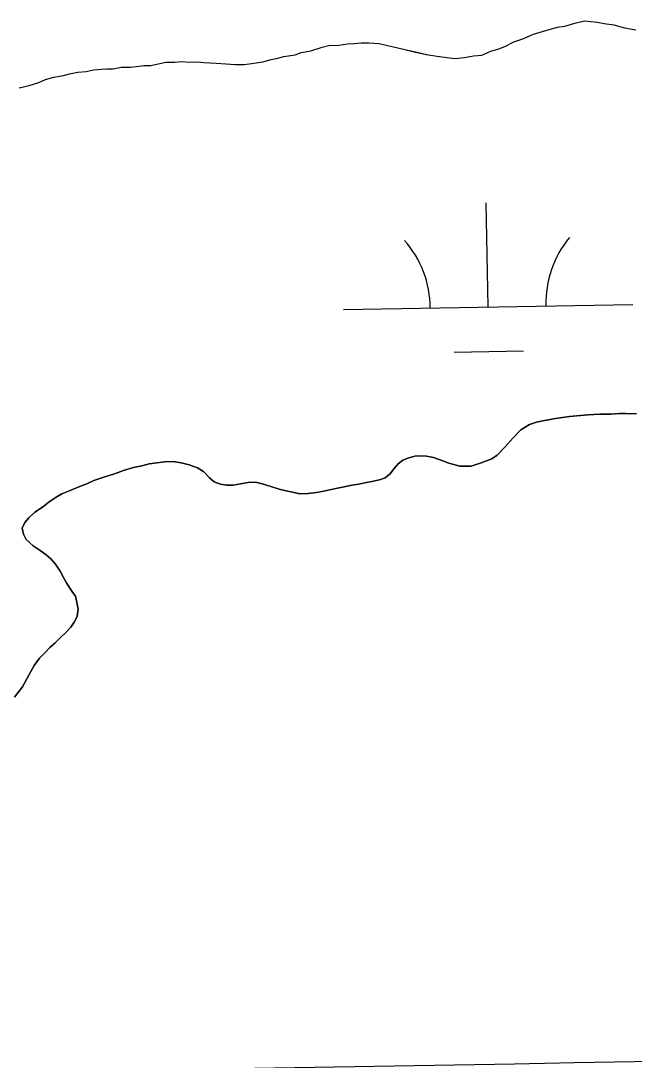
# Model space of a CAD drawing. Extents: x 3887375 to 3925618, y 296674 to 322633.
# Drawn here: x 3919914.3 to 3920126.4, y 314717.5 to 315076.8 of the extents above; entities that cross this region are included whole.
import ezdxf

# ---------------------------------------------------------------- set-up
doc = ezdxf.new("R2010")
doc.units = 0
for name, color, linetype in [('V-GRID-MAJR', 7, 'Continuous'), ('V-TOPO-SHOR', 7, 'Continuous'), ('V-WETL-SWMP', 7, 'Continuous')]:
    doc.layers.add(name, color=color, linetype=linetype)

msp = doc.modelspace()

# ---------------------------------------------------------------- linework, layer by layer
at = {"layer": 'V-GRID-MAJR'}
msp.add_spline([(3891444.7, 314225.88), (3896753.86, 314315.07), (3902063.01, 314405.04), (3907372.14, 314495.79), (3912681.27, 314587.3), (3917990.38, 314679.59), (3923299.47, 314772.65)], degree=3, dxfattribs=at)
at = {"layer": 'V-TOPO-SHOR'}
for points in [[(3920081.71, 315067.92), (3920084.81, 315069.52), (3920087.92, 315070.6), (3920091.54, 315072.2), (3920096.21, 315073.55), (3920099.84, 315074.63), (3920102.44, 315074.92), (3920105.81, 315076), (3920109.19, 315076.81), (3920113.61, 315076.34), (3920115.96, 315075.85), (3920119.35, 315075.37), (3920123, 315074.36), (3920126.91, 315073.63)], [(3919913.8, 315053.59), (3919917.18, 315054.4), (3919920.55, 315055.48), (3919922.88, 315056.55), (3919925.73, 315057.36), (3919929.11, 315057.92), (3919931.18, 315058.46), (3919934.04, 315059.01), (3919936.9, 315059.3), (3919939.49, 315059.85), (3919942.09, 315060.14), (3919944.17, 315060.16), (3919946.25, 315060.19), (3919949.11, 315060.74), (3919952.23, 315060.77), (3919954.31, 315061.06), (3919956.9, 315061.35), (3919959.24, 315061.37), (3919961.84, 315061.92), (3919964.44, 315062.47), (3919967.56, 315062.5), (3919969.9, 315062.79), (3919972.5, 315062.56), (3919975.36, 315062.59), (3919977.71, 315062.36), (3919981.87, 315062.14), (3919985.25, 315061.92), (3919988.38, 315061.69), (3919991.5, 315061.73), (3919994.1, 315062.02), (3919998, 315062.58), (3920000.85, 315063.39), (3920003.18, 315063.94), (3920005.26, 315064.48), (3920009.15, 315065.04), (3920011.23, 315065.85), (3920014.6, 315066.41), (3920018.49, 315067.75), (3920020.83, 315068.3), (3920024.21, 315068.33), (3920027.32, 315068.89), (3920029.67, 315068.91), (3920032, 315069.2), (3920034.6, 315069.23), (3920038.25, 315069.01), (3920041.12, 315068.26), (3920043.2, 315067.76), (3920046.6, 315067.02), (3920050.77, 315066.03), (3920055.2, 315065.03), (3920059.89, 315064.3), (3920064.32, 315063.83), (3920067.7, 315064.13), (3920070.81, 315064.68), (3920073.67, 315064.97), (3920076.78, 315066.31), (3920079.63, 315067.12), (3920081.71, 315067.92)], [(3920025.51, 314915.6), (3920028.71, 314916.25), (3920031.13, 314916.62), (3920033.29, 314917.08), (3920035.63, 314917.54), (3920038.31, 314918.08), (3920040.29, 314918.8), (3920042.01, 314920.21), (3920043.29, 314921.95), (3920044.75, 314923.61), (3920046.38, 314924.93), (3920048.45, 314925.74), (3920051.04, 314926.37), (3920054.6, 314926.24), (3920056.94, 314925.83), (3920060.25, 314924.65), (3920062.25, 314923.9), (3920066.07, 314922.81), (3920070.06, 314922.85), (3920073.43, 314923.93), (3920077.14, 314925.36), (3920079.03, 314926.68), (3920081.77, 314929.48), (3920084.43, 314932.46), (3920087.17, 314935.35), (3920090.18, 314937.29), (3920092.6, 314938.1), (3920094.85, 314938.55), (3920099.17, 314939.29), (3920104.02, 314940.04), (3920106.53, 314940.24), (3920110.51, 314940.63), (3920114.49, 314940.77), (3920118.31, 314940.81), (3920121.34, 314941.01), (3920123.5, 314941.04), (3920127.23, 314940.9)], [(3919912.18, 314842.94), (3919914.91, 314846.53), (3919917.12, 314850.54), (3919918.9, 314853.94), (3919920.78, 314856.47), (3919922.5, 314858.22), (3919924.38, 314860.15), (3919926.18, 314861.73), (3919927.98, 314863.49), (3919930.04, 314865.41), (3919931.58, 314867.16), (3919932.78, 314868.91), (3919933.8, 314870.92), (3919934.12, 314873.34), (3919933.74, 314875.68), (3919933.28, 314877.93), (3919931.96, 314879.65), (3919930.2, 314882.23), (3919929.05, 314884.38), (3919927.9, 314886.54), (3919926.32, 314888.94), (3919924.65, 314890.83), (3919923.08, 314892.2), (3919920.98, 314893.65), (3919918.62, 314895.27), (3919916.17, 314897.5), (3919915.28, 314899.31), (3919914.83, 314901.38), (3919915.67, 314903.3), (3919917.04, 314904.96), (3919919.19, 314906.89), (3919921.77, 314908.65), (3919924.08, 314910.5), (3919926.49, 314912.17), (3919928.56, 314913.24), (3919931.41, 314914.39), (3919934.34, 314915.64), (3919937.19, 314916.71), (3919939.6, 314917.86), (3919943.4, 314919.12), (3919946.34, 314920.1), (3919950.22, 314921.45), (3919953.33, 314922.35), (3919956.19, 314922.99), (3919958.69, 314923.62), (3919961.37, 314924), (3919964.06, 314924.29), (3919967, 314924.41), (3919969.78, 314924), (3919972.56, 314923.25), (3919975.43, 314922.24), (3919977.44, 314920.97), (3919979.54, 314918.83), (3919981.21, 314917.37), (3919983.38, 314916.61), (3919985.38, 314916.29), (3919987.72, 314916.31), (3919990.23, 314916.69), (3919992.91, 314917.15), (3919995.42, 314917.26), (3919997.77, 314916.77), (3920000.81, 314915.85), (3920003.59, 314914.93), (3920006.03, 314914.26), (3920008.2, 314913.85), (3920010.8, 314913.27), (3920013.66, 314913.39), (3920016.6, 314913.77), (3920019.11, 314914.23), (3920021.19, 314914.69), (3920023.26, 314915.15), (3920025.51, 314915.6)]]:
    msp.add_lwpolyline(points, dxfattribs=at)
at = {"layer": 'V-WETL-SWMP'}
for p, q in [((3920091.54, 315072.2), (3920096.21, 315073.55)), ((3920096.21, 315073.55), (3920099.84, 315074.63)), ((3920099.84, 315074.63), (3920102.44, 315074.92)), ((3920102.44, 315074.92), (3920105.81, 315076)), ((3920105.81, 315076), (3920109.18, 315076.81)), ((3920109.18, 315076.81), (3920113.61, 315076.34)), ((3920113.61, 315076.34), (3920115.96, 315075.85)), ((3920115.96, 315075.85), (3920119.35, 315075.36)), ((3920119.35, 315075.36), (3920123, 315074.36)), ((3920123, 315074.36), (3920126.91, 315073.63)), ((3920084.81, 315069.52), (3920087.92, 315070.6)), ((3920087.92, 315070.6), (3920091.54, 315072.2)), ((3920011.23, 315065.85), (3920014.6, 315066.4)), ((3920014.6, 315066.4), (3920018.49, 315067.75)), ((3920018.49, 315067.75), (3920020.83, 315068.29)), ((3920020.83, 315068.29), (3920024.21, 315068.33)), ((3920024.21, 315068.33), (3920027.32, 315068.89)), ((3920027.32, 315068.89), (3920029.66, 315068.91)), ((3920029.66, 315068.91), (3920032, 315069.2)), ((3920032, 315069.2), (3920034.6, 315069.23)), ((3920034.6, 315069.23), (3920038.25, 315069.01)), ((3920038.25, 315069.01), (3920041.12, 315068.26)), ((3920041.12, 315068.26), (3920043.21, 315067.76)), ((3920043.21, 315067.76), (3920046.6, 315067.02)), ((3920046.6, 315067.02), (3920050.77, 315066.02)), ((3920076.78, 315066.31), (3920079.63, 315067.12)), ((3920079.63, 315067.12), (3920081.71, 315067.93)), ((3920081.71, 315067.93), (3920084.81, 315069.52)), ((3919967.56, 315062.5), (3919969.9, 315062.79)), ((3919969.9, 315062.79), (3919972.5, 315062.56)), ((3919998, 315062.58), (3920000.85, 315063.39)), ((3920000.85, 315063.39), (3920003.18, 315063.94)), ((3920003.18, 315063.94), (3920005.26, 315064.48)), ((3920005.26, 315064.48), (3920009.16, 315065.04)), ((3920009.16, 315065.04), (3920011.23, 315065.85)), ((3920050.77, 315066.02), (3920055.2, 315065.03)), ((3920055.2, 315065.03), (3920059.89, 315064.3)), ((3920059.89, 315064.3), (3920064.32, 315063.83)), ((3920064.32, 315063.83), (3920067.7, 315064.13)), ((3920067.7, 315064.13), (3920070.81, 315064.68)), ((3920070.81, 315064.68), (3920073.67, 315064.97)), ((3920073.67, 315064.97), (3920076.78, 315066.31)), ((3919934.04, 315059.01), (3919936.9, 315059.3)), ((3919936.9, 315059.3), (3919939.49, 315059.85)), ((3919939.49, 315059.85), (3919942.09, 315060.14)), ((3919942.09, 315060.14), (3919944.17, 315060.16)), ((3919944.17, 315060.16), (3919946.25, 315060.19)), ((3919946.25, 315060.19), (3919949.11, 315060.74)), ((3919949.11, 315060.74), (3919952.23, 315060.77)), ((3919952.23, 315060.77), (3919954.31, 315061.06)), ((3919954.31, 315061.06), (3919956.9, 315061.35)), ((3919956.9, 315061.35), (3919959.25, 315061.37)), ((3919959.25, 315061.37), (3919961.84, 315061.92)), ((3919961.84, 315061.92), (3919964.44, 315062.47)), ((3919964.44, 315062.47), (3919967.56, 315062.5)), ((3919972.5, 315062.56), (3919975.36, 315062.59)), ((3919975.36, 315062.59), (3919977.71, 315062.36)), ((3919977.71, 315062.36), (3919981.87, 315062.14)), ((3919981.87, 315062.14), (3919985.25, 315061.92)), ((3919985.25, 315061.92), (3919988.38, 315061.69)), ((3919988.38, 315061.69), (3919991.5, 315061.73)), ((3919991.5, 315061.73), (3919994.1, 315062.02)), ((3919994.1, 315062.02), (3919998, 315062.58)), ((3919920.55, 315055.48), (3919922.88, 315056.55)), ((3919922.88, 315056.55), (3919925.73, 315057.36)), ((3919925.73, 315057.36), (3919929.11, 315057.92)), ((3919929.11, 315057.92), (3919931.18, 315058.46)), ((3919931.18, 315058.46), (3919934.04, 315059.01)), ((3919913.8, 315053.59), (3919917.18, 315054.4)), ((3919917.18, 315054.4), (3919920.55, 315055.48)), ((3920075.86, 314977.88), (3920075.25, 315013.87)), ((3920025.87, 314977.02), (3920125.86, 314978.73)), ((3920064.13, 314962.24), (3920088.13, 314962.65)), ((3920110.51, 314940.63), (3920106.53, 314940.24)), ((3920114.49, 314940.76), (3920110.51, 314940.63)), ((3920118.31, 314940.81), (3920114.49, 314940.76)), ((3920121.34, 314941.01), (3920118.31, 314940.81)), ((3920123.5, 314941.04), (3920121.34, 314941.01)), ((3920127.23, 314940.9), (3920123.5, 314941.04)), ((3920090.18, 314937.29), (3920087.17, 314935.35)), ((3920092.6, 314938.1), (3920090.18, 314937.29)), ((3920094.85, 314938.55), (3920092.6, 314938.1)), ((3920099.17, 314939.29), (3920094.85, 314938.55)), ((3920104.02, 314940.04), (3920099.17, 314939.29)), ((3920106.53, 314940.24), (3920104.02, 314940.04)), ((3920087.17, 314935.35), (3920084.43, 314932.46)), ((3920084.43, 314932.46), (3920081.77, 314929.48)), ((3920051.04, 314926.37), (3920048.45, 314925.74)), ((3920054.6, 314926.24), (3920051.04, 314926.37)), ((3920056.94, 314925.83), (3920054.6, 314926.24)), ((3920079.03, 314926.68), (3920077.14, 314925.36)), ((3920081.77, 314929.48), (3920079.03, 314926.68)), ((3919956.19, 314922.99), (3919953.33, 314922.35)), ((3919958.69, 314923.62), (3919956.19, 314922.99)), ((3919961.37, 314924), (3919958.69, 314923.62)), ((3919964.06, 314924.29), (3919961.37, 314924)), ((3919967, 314924.4), (3919964.06, 314924.29)), ((3919969.78, 314924), (3919967, 314924.4)), ((3919972.56, 314923.25), (3919969.78, 314924)), ((3919975.43, 314922.24), (3919972.56, 314923.25)), ((3920044.75, 314923.62), (3920043.29, 314921.95)), ((3920046.38, 314924.93), (3920044.75, 314923.62)), ((3920048.45, 314925.74), (3920046.38, 314924.93)), ((3920060.25, 314924.65), (3920056.94, 314925.83)), ((3920062.25, 314923.89), (3920060.25, 314924.65)), ((3920066.08, 314922.81), (3920062.25, 314923.89)), ((3920070.06, 314922.85), (3920066.08, 314922.81)), ((3920073.43, 314923.93), (3920070.06, 314922.85)), ((3920077.14, 314925.36), (3920073.43, 314923.93)), ((3919943.4, 314919.12), (3919939.6, 314917.86)), ((3919946.34, 314920.1), (3919943.4, 314919.12)), ((3919950.22, 314921.45), (3919946.34, 314920.1)), ((3919953.33, 314922.35), (3919950.22, 314921.45)), ((3919977.44, 314920.97), (3919975.43, 314922.24)), ((3919979.54, 314918.82), (3919977.44, 314920.97)), ((3920042.01, 314920.21), (3920040.29, 314918.8)), ((3920043.29, 314921.95), (3920042.01, 314920.21)), ((3919934.34, 314915.64), (3919931.41, 314914.39)), ((3919937.19, 314916.71), (3919934.34, 314915.64)), ((3919939.6, 314917.86), (3919937.19, 314916.71)), ((3919981.21, 314917.37), (3919979.54, 314918.82)), ((3919983.38, 314916.61), (3919981.21, 314917.37)), ((3919985.38, 314916.29), (3919983.38, 314916.61)), ((3919987.72, 314916.31), (3919985.38, 314916.29)), ((3919990.23, 314916.69), (3919987.72, 314916.31)), ((3919992.91, 314917.15), (3919990.23, 314916.69)), ((3919995.42, 314917.26), (3919992.91, 314917.15)), ((3919997.77, 314916.77), (3919995.42, 314917.26)), ((3920000.81, 314915.85), (3919997.77, 314916.77)), ((3920003.59, 314914.93), (3920000.81, 314915.85)), ((3920025.51, 314915.6), (3920023.26, 314915.15)), ((3920028.71, 314916.25), (3920025.51, 314915.6)), ((3920031.13, 314916.62), (3920028.71, 314916.25)), ((3920033.29, 314917.08), (3920031.13, 314916.62)), ((3920035.63, 314917.54), (3920033.29, 314917.08)), ((3920038.31, 314918.08), (3920035.63, 314917.54)), ((3920040.29, 314918.8), (3920038.31, 314918.08)), ((3919926.49, 314912.17), (3919924.08, 314910.5)), ((3919928.56, 314913.23), (3919926.49, 314912.17)), ((3919931.41, 314914.39), (3919928.56, 314913.23)), ((3920006.03, 314914.26), (3920003.59, 314914.93)), ((3920008.2, 314913.85), (3920006.03, 314914.26)), ((3920010.8, 314913.27), (3920008.2, 314913.85)), ((3920013.66, 314913.39), (3920010.8, 314913.27)), ((3920016.6, 314913.77), (3920013.66, 314913.39)), ((3920019.11, 314914.23), (3920016.6, 314913.77)), ((3920021.19, 314914.69), (3920019.11, 314914.23)), ((3920023.26, 314915.15), (3920021.19, 314914.69)), ((3919921.77, 314908.65), (3919919.19, 314906.89)), ((3919924.08, 314910.5), (3919921.77, 314908.65)), ((3919917.04, 314904.96), (3919915.67, 314903.3)), ((3919919.19, 314906.89), (3919917.04, 314904.96)), ((3919915.67, 314903.3), (3919914.83, 314901.38)), ((3919914.83, 314901.38), (3919915.28, 314899.31)), ((3919915.28, 314899.31), (3919916.17, 314897.5)), ((3919916.17, 314897.5), (3919918.62, 314895.27)), ((3919918.62, 314895.27), (3919920.98, 314893.65)), ((3919920.98, 314893.65), (3919923.07, 314892.2)), ((3919923.07, 314892.2), (3919924.65, 314890.83)), ((3919924.65, 314890.83), (3919926.32, 314888.95)), ((3919926.32, 314888.95), (3919927.9, 314886.54)), ((3919927.9, 314886.54), (3919929.05, 314884.38)), ((3919929.05, 314884.38), (3919930.2, 314882.23)), ((3919930.2, 314882.23), (3919931.96, 314879.65)), ((3919931.96, 314879.65), (3919933.28, 314877.93)), ((3919933.28, 314877.93), (3919933.74, 314875.68)), ((3919933.74, 314875.68), (3919934.12, 314873.34)), ((3919934.12, 314873.34), (3919933.79, 314870.91)), ((3919932.78, 314868.91), (3919931.58, 314867.16)), ((3919933.79, 314870.91), (3919932.78, 314868.91)), ((3919930.04, 314865.41), (3919927.98, 314863.48)), ((3919931.58, 314867.16), (3919930.04, 314865.41)), ((3919926.18, 314861.73), (3919924.38, 314860.15)), ((3919927.98, 314863.48), (3919926.18, 314861.73)), ((3919922.5, 314858.22), (3919920.78, 314856.47)), ((3919924.38, 314860.15), (3919922.5, 314858.22)), ((3919920.78, 314856.47), (3919918.9, 314853.94)), ((3919918.9, 314853.94), (3919917.12, 314850.54)), ((3919917.12, 314850.54), (3919914.91, 314846.53)), ((3919914.91, 314846.53), (3919912.18, 314842.94))]:
    msp.add_line(p, q, dxfattribs=at)
for centre, start, end in [((3920131.09, 314979.3), 140.2115, 181.7552), ((3920020.62, 314977.4), 0.2115, 41.7552)]:
    msp.add_arc(centre, 35.25, start, end, dxfattribs=at)

doc.saveas('drawing.dxf')
